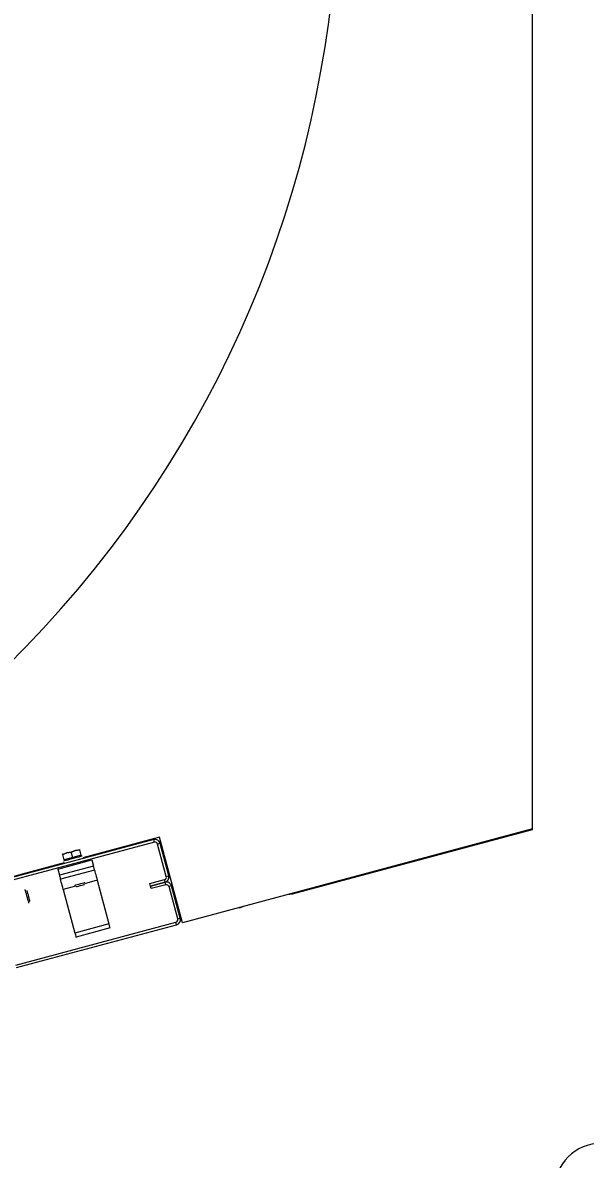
# Model space of a CAD drawing. Extents: x -264205 to -263659, y -1242401 to -1242060.
# Drawn here: x -263794.654 to -263794.35, y -1242144.417 to -1242143.804 of the extents above; entities that cross this region are included whole.
import ezdxf

# ---------------------------------------------------------------- set-up
doc = ezdxf.new("R2010")
doc.units = 0
doc.layers.add('SITUACIA_DSP_2D', color=7, linetype='Continuous')

msp = doc.modelspace()

# ---------------------------------------------------------------- linework, layer by layer
at = {"layer": 'SITUACIA_DSP_2D'}
for p, q in [((-263794.3789, -1242144.23889), (-263794.3789, -1242143.72474)), ((-263794.3789, -1242144.23889), (-263794.56757, -1242144.28945)), ((-263794.50829, -1242144.27383), (-263794.3789, -1242144.23916)), ((-263794.3789, -1242144.23916), (-263794.3789, -1242144.23889)), ((-263794.58308, -1242144.24469), (-263794.66933, -1242144.26781)), ((-263794.58271, -1242144.24607), (-263794.66897, -1242144.26918)), ((-263794.57991, -1242144.24338), (-263794.62128, -1242144.25447)), ((-263794.58271, -1242144.24607), (-263794.58308, -1242144.24469)), ((-263794.56757, -1242144.28945), (-263794.57991, -1242144.24338)), ((-263794.6321, -1242144.25261), (-263794.63216, -1242144.25238)), ((-263794.63216, -1242144.25238), (-263794.63216, -1242144.2524)), ((-263794.62984, -1242144.25175), (-263794.6321, -1242144.25261)), ((-263794.6321, -1242144.25261), (-263794.6299, -1242144.25177)), ((-263794.63131, -1242144.25555), (-263794.6321, -1242144.25261)), ((-263794.6299, -1242144.25177), (-263794.62751, -1242144.25138)), ((-263794.62751, -1242144.25138), (-263794.62984, -1242144.25175)), ((-263794.62525, -1242144.25052), (-263794.62751, -1242144.25138)), ((-263794.62751, -1242144.25138), (-263794.62531, -1242144.25054)), ((-263794.62672, -1242144.25432), (-263794.62751, -1242144.25138)), ((-263794.62531, -1242144.25054), (-263794.62292, -1242144.25015)), ((-263794.62292, -1242144.25015), (-263794.62525, -1242144.25052)), ((-263794.62292, -1242144.25015), (-263794.62298, -1242144.24992)), ((-263794.62298, -1242144.24992), (-263794.62298, -1242144.24994)), ((-263794.62213, -1242144.25309), (-263794.62292, -1242144.25015)), ((-263794.57959, -1242144.24671), (-263794.58096, -1242144.24708)), ((-263794.57629, -1242144.26451), (-263794.58096, -1242144.24708)), ((-263794.57492, -1242144.26414), (-263794.57959, -1242144.24671)), ((-263794.63137, -1242144.25717), (-263795.06633, -1242144.37372)), ((-263794.6348, -1242144.26052), (-263794.61644, -1242144.2556)), ((-263794.61556, -1242144.25891), (-263794.63391, -1242144.26382)), ((-263794.63165, -1242144.25614), (-263794.63155, -1242144.25611)), ((-263794.63155, -1242144.25611), (-263794.63113, -1242144.256)), ((-263794.62672, -1242144.25432), (-263794.63131, -1242144.25555)), ((-263794.63113, -1242144.256), (-263794.63041, -1242144.2558)), ((-263794.63041, -1242144.2558), (-263794.62942, -1242144.25554)), ((-263794.62942, -1242144.25554), (-263794.62824, -1242144.25522)), ((-263794.62824, -1242144.25522), (-263794.62695, -1242144.25488)), ((-263794.62695, -1242144.25488), (-263794.62563, -1242144.25452)), ((-263794.62213, -1242144.25309), (-263794.62672, -1242144.25432)), ((-263794.62563, -1242144.25452), (-263794.62438, -1242144.25419)), ((-263794.62438, -1242144.25419), (-263794.62328, -1242144.25389)), ((-263794.62328, -1242144.25389), (-263794.62241, -1242144.25366)), ((-263794.62241, -1242144.25366), (-263794.62183, -1242144.2535)), ((-263794.62183, -1242144.2535), (-263794.62156, -1242144.25343)), ((-263794.62156, -1242144.25343), (-263794.62155, -1242144.25343)), ((-263794.61644, -1242144.2556), (-263794.61556, -1242144.25891)), ((-263794.61544, -1242144.25934), (-263794.61556, -1242144.25891)), ((-263794.6348, -1242144.26052), (-263794.63391, -1242144.26382)), ((-263794.63391, -1242144.26382), (-263794.6338, -1242144.26425)), ((-263794.6338, -1242144.26425), (-263794.63368, -1242144.26467)), ((-263794.63368, -1242144.26467), (-263794.63358, -1242144.26505)), ((-263794.63358, -1242144.26505), (-263794.63349, -1242144.26538)), ((-263794.61497, -1242144.26111), (-263794.63332, -1242144.26603)), ((-263794.61533, -1242144.25975), (-263794.61544, -1242144.25934)), ((-263794.61523, -1242144.26013), (-263794.61533, -1242144.25975)), ((-263794.61514, -1242144.26046), (-263794.61523, -1242144.26013)), ((-263794.61507, -1242144.26074), (-263794.61514, -1242144.26046)), ((-263794.61501, -1242144.26094), (-263794.61507, -1242144.26074)), ((-263794.61498, -1242144.26107), (-263794.61501, -1242144.26094)), ((-263794.61497, -1242144.26111), (-263794.61498, -1242144.26107)), ((-263794.61497, -1242144.26111), (-263794.61494, -1242144.26121)), ((-263794.61494, -1242144.26121), (-263794.61486, -1242144.26153)), ((-263794.61486, -1242144.26153), (-263794.61472, -1242144.26204)), ((-263794.61472, -1242144.26204), (-263794.61454, -1242144.26272)), ((-263794.61454, -1242144.26272), (-263794.61431, -1242144.26356)), ((-263794.61431, -1242144.26356), (-263794.61406, -1242144.26451)), ((-263794.61406, -1242144.26451), (-263794.61378, -1242144.26554)), ((-263794.57629, -1242144.26451), (-263794.57492, -1242144.26414)), ((-263794.63349, -1242144.26538), (-263794.63342, -1242144.26565)), ((-263794.63342, -1242144.26565), (-263794.63336, -1242144.26586)), ((-263794.63336, -1242144.26586), (-263794.63333, -1242144.26598)), ((-263794.63333, -1242144.26598), (-263794.63332, -1242144.26603)), ((-263794.63329, -1242144.26613), (-263794.63332, -1242144.26603)), ((-263794.63321, -1242144.26644), (-263794.63329, -1242144.26613)), ((-263794.63307, -1242144.26695), (-263794.63321, -1242144.26644)), ((-263794.63289, -1242144.26764), (-263794.63307, -1242144.26695)), ((-263794.63266, -1242144.26847), (-263794.63289, -1242144.26764)), ((-263794.63241, -1242144.26942), (-263794.63266, -1242144.26847)), ((-263794.63213, -1242144.27046), (-263794.63241, -1242144.26942)), ((-263794.63184, -1242144.27153), (-263794.63213, -1242144.27046)), ((-263794.62521, -1242144.26975), (-263794.63184, -1242144.27153)), ((-263794.62567, -1242144.26925), (-263794.62551, -1242144.2692)), ((-263794.62551, -1242144.2692), (-263794.62503, -1242144.26907)), ((-263794.62503, -1242144.26907), (-263794.6243, -1242144.26888)), ((-263794.62492, -1242144.27007), (-263794.62475, -1242144.27002)), ((-263794.62475, -1242144.27002), (-263794.62426, -1242144.26989)), ((-263794.6243, -1242144.26888), (-263794.6234, -1242144.26864)), ((-263794.62426, -1242144.26989), (-263794.62353, -1242144.2697)), ((-263794.62353, -1242144.2697), (-263794.62267, -1242144.26946)), ((-263794.6234, -1242144.26864), (-263794.62244, -1242144.26838)), ((-263794.62267, -1242144.26946), (-263794.6218, -1242144.26923)), ((-263794.62244, -1242144.26838), (-263794.62155, -1242144.26814)), ((-263794.6218, -1242144.26923), (-263794.62107, -1242144.26904)), ((-263794.62155, -1242144.26814), (-263794.62081, -1242144.26794)), ((-263794.62107, -1242144.26904), (-263794.62058, -1242144.26891)), ((-263794.62081, -1242144.26794), (-263794.62033, -1242144.26782)), ((-263794.62058, -1242144.26891), (-263794.62041, -1242144.26886)), ((-263794.62033, -1242144.26782), (-263794.62017, -1242144.26777)), ((-263794.61349, -1242144.26661), (-263794.62032, -1242144.26844)), ((-263794.61378, -1242144.26554), (-263794.61349, -1242144.26661)), ((-263794.61349, -1242144.26661), (-263794.6072, -1242144.29011)), ((-263794.5851, -1242144.26835), (-263794.5773, -1242144.26626)), ((-263794.58473, -1242144.26973), (-263794.5851, -1242144.26835)), ((-263794.58473, -1242144.26973), (-263794.57693, -1242144.26764)), ((-263794.57693, -1242144.26764), (-263794.58473, -1242144.26973)), ((-263794.58436, -1242144.2711), (-263794.58473, -1242144.26973)), ((-263794.57656, -1242144.26901), (-263794.58436, -1242144.2711)), ((-263794.57693, -1242144.26764), (-263794.5773, -1242144.26626)), ((-263794.57656, -1242144.26901), (-263794.57693, -1242144.26764)), ((-263794.57344, -1242144.26965), (-263794.57482, -1242144.27002)), ((-263794.57014, -1242144.28745), (-263794.57482, -1242144.27002)), ((-263794.56877, -1242144.28709), (-263794.57344, -1242144.26965)), ((-263794.6523, -1242144.27175), (-263794.65233, -1242144.27161)), ((-263794.65217, -1242144.2722), (-263794.6523, -1242144.27175)), ((-263794.65198, -1242144.27293), (-263794.65217, -1242144.2722)), ((-263794.65173, -1242144.27386), (-263794.65198, -1242144.27293)), ((-263794.65145, -1242144.27492), (-263794.65173, -1242144.27386)), ((-263794.65146, -1242144.27212), (-263794.65146, -1242144.27212)), ((-263794.65146, -1242144.27212), (-263794.65141, -1242144.27232)), ((-263794.65115, -1242144.27602), (-263794.65145, -1242144.27492)), ((-263794.65141, -1242144.27232), (-263794.65127, -1242144.27282)), ((-263794.65127, -1242144.27282), (-263794.65107, -1242144.27357)), ((-263794.65088, -1242144.27704), (-263794.65115, -1242144.27602)), ((-263794.65107, -1242144.27357), (-263794.65083, -1242144.27448)), ((-263794.65064, -1242144.27792), (-263794.65088, -1242144.27704)), ((-263794.65083, -1242144.27448), (-263794.65056, -1242144.27546)), ((-263794.65056, -1242144.27546), (-263794.65031, -1242144.2764)), ((-263794.65031, -1242144.2764), (-263794.6501, -1242144.2772)), ((-263794.6501, -1242144.2772), (-263794.64994, -1242144.27778)), ((-263794.63184, -1242144.27153), (-263794.62555, -1242144.29502)), ((-263794.51023, -1242144.27408), (-263794.50971, -1242144.27407)), ((-263794.50971, -1242144.27407), (-263794.50829, -1242144.27383)), ((-263794.65047, -1242144.27855), (-263794.65064, -1242144.27792)), ((-263794.65038, -1242144.2789), (-263794.65047, -1242144.27855)), ((-263794.65037, -1242144.27895), (-263794.65038, -1242144.2789)), ((-263794.64994, -1242144.27778), (-263794.64987, -1242144.27806)), ((-263794.64987, -1242144.27806), (-263794.64986, -1242144.27808)), ((-263794.53674, -1242144.28145), (-263794.53539, -1242144.28095)), ((-263794.53539, -1242144.28095), (-263794.53493, -1242144.2807)), ((-263794.65741, -1242144.31231), (-263794.57115, -1242144.2892)), ((-263794.57078, -1242144.29058), (-263794.57115, -1242144.2892)), ((-263794.57014, -1242144.28745), (-263794.56877, -1242144.28709)), ((-263794.65704, -1242144.31369), (-263794.57078, -1242144.29058)), ((-263794.6072, -1242144.29011), (-263794.62555, -1242144.29502)), ((-263794.62555, -1242144.29502), (-263794.62544, -1242144.29545)), ((-263794.62544, -1242144.29545), (-263794.62532, -1242144.29587)), ((-263794.60661, -1242144.29231), (-263794.62496, -1242144.29723)), ((-263794.60708, -1242144.29053), (-263794.6072, -1242144.29011)), ((-263794.60697, -1242144.29095), (-263794.60708, -1242144.29053)), ((-263794.60687, -1242144.29133), (-263794.60697, -1242144.29095)), ((-263794.60678, -1242144.29166), (-263794.60687, -1242144.29133)), ((-263794.60671, -1242144.29194), (-263794.60678, -1242144.29166)), ((-263794.60665, -1242144.29214), (-263794.60671, -1242144.29194)), ((-263794.60662, -1242144.29227), (-263794.60665, -1242144.29214)), ((-263794.60661, -1242144.29231), (-263794.60662, -1242144.29227)), ((-263794.62532, -1242144.29587), (-263794.62522, -1242144.29625)), ((-263794.62522, -1242144.29625), (-263794.62513, -1242144.29658)), ((-263794.62513, -1242144.29658), (-263794.62506, -1242144.29685)), ((-263794.62506, -1242144.29685), (-263794.62501, -1242144.29706)), ((-263794.62501, -1242144.29706), (-263794.62497, -1242144.29718)), ((-263794.62497, -1242144.29718), (-263794.62496, -1242144.29723))]:
    msp.add_line(p, q, dxfattribs=at)
for centre, radius, start, end in [((-263795.0819, -1242143.72426), 0.5985, 144.56502, 35.43498), ((-263794.58234, -1242144.24745), 0.00285, 15, 105.00001), ((-263794.58234, -1242144.24745), 0.00143, 15, 105.00001), ((-263794.63034, -1242144.25529), 0.000475, 195, 285.00001), ((-263794.62311, -1242144.25336), 0.000475, 285.00001, 15), ((-263794.57767, -1242144.26488), 0.00143, 285.00001, 15), ((-263794.57767, -1242144.26488), 0.00285, 285.00001, 15), ((-263794.57619, -1242144.27039), 0.00285, 15, 105.00001), ((-263794.57619, -1242144.27039), 0.00143, 15, 105.00001), ((-263794.57152, -1242144.28782), 0.00143, 285.00001, 15), ((-263794.57152, -1242144.28782), 0.00285, 285.00001, 15), ((-263794.3419, -1242144.43338), 0.025, 90, 270)]:
    msp.add_arc(centre, radius, start, end, dxfattribs=at)

doc.saveas('drawing.dxf')
